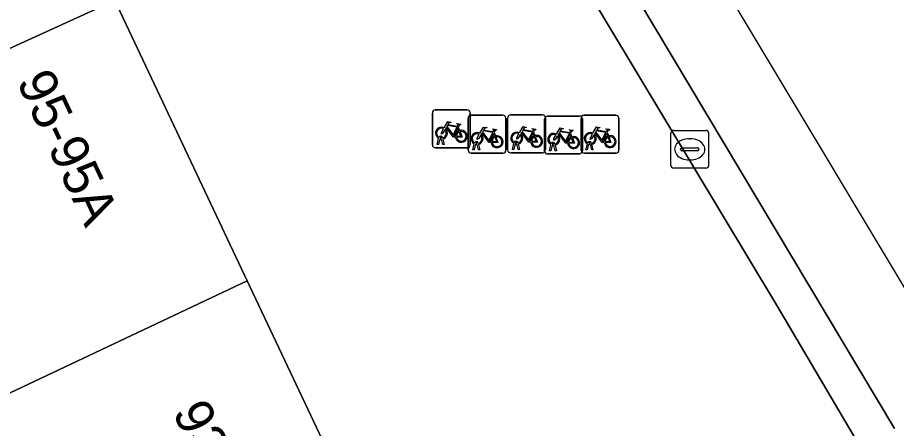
# Model space of a CAD drawing. Extents: x 160377 to 161131, y 383938 to 384853.
# Drawn here: x 161075.69 to 161098.97, y 384379.76 to 384390.63 of the extents above; entities that cross this region are included whole.
import ezdxf

# ---------------------------------------------------------------- set-up
doc = ezdxf.new("R2010")
doc.units = 0
for name, color, linetype in [('IMGEO_Fietsenrek', 7, 'Continuous'), ('IMGEO_Fietspad_gesloten', 7, 'Continuous'), ('IMGEO_Fietspad_open', 7, 'Continuous'), ('IMGEO_Kolk', 7, 'Continuous'), ('IMGEO_Pand', 7, 'Continuous'), ('IMGEO_Pand_nummerreeks', 7, 'Continuous'), ('IMGEO_Voetpad_open', 7, 'Continuous')]:
    doc.layers.add(name, color=color, linetype=linetype)

msp = doc.modelspace()

# ---------------------------------------------------------------- linework, layer by layer
at = {"layer": 'IMGEO_Fietsenrek'}
for p, q in [((161086.677, 384387.263), (161086.677, 384388.104)), ((161086.677, 384388.104), (161086.677, 384387.263)), ((161086.752, 384388.188), (161087.593, 384388.188)), ((161087.593, 384388.188), (161086.752, 384388.188)), ((161087.677, 384388.113), (161087.677, 384387.272)), ((161087.677, 384387.272), (161087.677, 384388.113)), ((161087.698, 384388.045), (161088.539, 384388.045)), ((161088.539, 384388.045), (161087.698, 384388.045)), ((161088.745, 384388.055), (161089.586, 384388.055)), ((161089.586, 384388.055), (161088.745, 384388.055)), ((161089.726, 384388.023), (161090.567, 384388.023)), ((161090.567, 384388.023), (161089.726, 384388.023)), ((161090.693, 384388.047), (161091.534, 384388.047)), ((161091.534, 384388.047), (161090.693, 384388.047)), ((161087.623, 384387.12), (161087.623, 384387.961)), ((161087.623, 384387.961), (161087.623, 384387.12)), ((161088.623, 384387.97), (161088.623, 384387.129)), ((161088.623, 384387.129), (161088.623, 384387.97)), ((161088.67, 384387.13), (161088.67, 384387.971)), ((161088.67, 384387.971), (161088.67, 384387.13)), ((161089.651, 384387.098), (161089.651, 384387.939)), ((161089.651, 384387.939), (161089.651, 384387.098)), ((161089.67, 384387.98), (161089.67, 384387.139)), ((161089.67, 384387.139), (161089.67, 384387.98)), ((161090.618, 384387.122), (161090.618, 384387.963)), ((161090.618, 384387.963), (161090.618, 384387.122)), ((161090.651, 384387.948), (161090.651, 384387.107)), ((161090.651, 384387.107), (161090.651, 384387.948)), ((161091.618, 384387.972), (161091.618, 384387.131)), ((161091.618, 384387.131), (161091.618, 384387.972)), ((161087.364, 384387.737), (161087.4, 384387.642)), ((161088.31, 384387.594), (161088.346, 384387.499)), ((161089.357, 384387.604), (161089.393, 384387.509)), ((161090.338, 384387.572), (161090.374, 384387.477)), ((161091.305, 384387.596), (161091.341, 384387.501)), ((161086.804, 384387.272), (161086.843, 384387.432)), ((161086.873, 384387.42), (161086.838, 384387.272)), ((161086.915, 384387.444), (161086.914, 384387.448)), ((161086.956, 384387.272), (161086.922, 384387.414)), ((161086.946, 384387.455), (161086.947, 384387.448)), ((161086.954, 384387.418), (161086.989, 384387.272)), ((161087.892, 384387.312), (161087.893, 384387.305)), ((161088.908, 384387.311), (161088.907, 384387.315)), ((161088.939, 384387.322), (161088.94, 384387.315)), ((161090.887, 384387.314), (161090.888, 384387.307)), ((161087.602, 384387.188), (161086.761, 384387.188)), ((161086.761, 384387.188), (161087.602, 384387.188)), ((161086.838, 384387.272), (161086.804, 384387.272)), ((161086.989, 384387.272), (161086.956, 384387.272)), ((161087.75, 384387.129), (161087.789, 384387.289)), ((161087.784, 384387.129), (161087.75, 384387.129)), ((161087.819, 384387.277), (161087.784, 384387.129)), ((161087.861, 384387.301), (161087.86, 384387.305)), ((161087.902, 384387.129), (161087.868, 384387.271)), ((161087.9, 384387.275), (161087.935, 384387.129)), ((161087.935, 384387.129), (161087.902, 384387.129)), ((161088.797, 384387.139), (161088.836, 384387.299)), ((161088.831, 384387.139), (161088.797, 384387.139)), ((161088.866, 384387.287), (161088.831, 384387.139)), ((161088.949, 384387.139), (161088.915, 384387.281)), ((161088.947, 384387.285), (161088.982, 384387.139)), ((161088.982, 384387.139), (161088.949, 384387.139)), ((161089.778, 384387.107), (161089.817, 384387.267)), ((161089.812, 384387.107), (161089.778, 384387.107)), ((161089.847, 384387.255), (161089.812, 384387.107)), ((161089.889, 384387.279), (161089.888, 384387.283)), ((161089.93, 384387.107), (161089.896, 384387.249)), ((161089.92, 384387.29), (161089.921, 384387.283)), ((161089.928, 384387.253), (161089.963, 384387.107)), ((161089.963, 384387.107), (161089.93, 384387.107)), ((161090.745, 384387.131), (161090.784, 384387.291)), ((161090.779, 384387.131), (161090.745, 384387.131)), ((161090.814, 384387.279), (161090.779, 384387.131)), ((161090.856, 384387.303), (161090.855, 384387.307)), ((161090.897, 384387.131), (161090.863, 384387.273)), ((161090.895, 384387.277), (161090.93, 384387.131)), ((161090.93, 384387.131), (161090.897, 384387.131)), ((161088.548, 384387.045), (161087.707, 384387.045)), ((161087.707, 384387.045), (161088.548, 384387.045)), ((161089.595, 384387.055), (161088.754, 384387.055)), ((161088.754, 384387.055), (161089.595, 384387.055)), ((161090.576, 384387.023), (161089.735, 384387.023)), ((161089.735, 384387.023), (161090.576, 384387.023)), ((161091.543, 384387.047), (161090.702, 384387.047)), ((161090.702, 384387.047), (161091.543, 384387.047))]:
    msp.add_line(p, q, dxfattribs=at)
for points in [[(161086.99, 384387.714), (161087.085, 384387.878), (161087.171, 384387.864), (161087.173, 384387.855), (161087.117, 384387.844), (161087.09, 384387.799), (161087.346, 384387.758)], [(161087.346, 384387.758), (161087.371, 384387.807), (161087.365, 384387.811), (161087.342, 384387.815), (161087.33, 384387.822), (161087.329, 384387.825), (161087.331, 384387.83), (161087.426, 384387.815), (161087.428, 384387.805), (161087.418, 384387.792), (161087.406, 384387.786), (161087.392, 384387.792), (161087.364, 384387.737)], [(161087.011, 384387.662), (161086.959, 384387.572), (161086.919, 384387.547), (161086.92, 384387.594), (161086.975, 384387.688)], [(161087.286, 384387.47), (161087.236, 384387.47), (161087.045, 384387.721), (161087.026, 384387.689)], [(161087.333, 384387.733), (161087.076, 384387.774), (161087.059, 384387.745), (161087.226, 384387.525), (161087.333, 384387.733)], [(161087.381, 384387.635), (161087.351, 384387.712), (161087.242, 384387.494), (161087.285, 384387.494)], [(161087.315, 384387.494), (161087.435, 384387.493), (161087.391, 384387.607)], [(161087.411, 384387.614), (161087.466, 384387.469), (161087.316, 384387.469)], [(161087.957, 384387.519), (161087.905, 384387.429), (161087.865, 384387.404), (161087.866, 384387.451), (161087.921, 384387.545)], [(161087.936, 384387.571), (161088.031, 384387.735), (161088.117, 384387.721), (161088.119, 384387.712), (161088.063, 384387.701), (161088.036, 384387.656), (161088.292, 384387.615)], [(161088.232, 384387.327), (161088.182, 384387.327), (161087.991, 384387.578), (161087.972, 384387.546)], [(161088.279, 384387.59), (161088.022, 384387.631), (161088.005, 384387.602), (161088.172, 384387.382), (161088.279, 384387.59)], [(161088.327, 384387.492), (161088.297, 384387.569), (161088.188, 384387.351), (161088.231, 384387.351)], [(161088.292, 384387.615), (161088.317, 384387.664), (161088.311, 384387.668), (161088.288, 384387.672), (161088.276, 384387.679), (161088.275, 384387.682), (161088.277, 384387.687), (161088.372, 384387.672), (161088.374, 384387.662), (161088.364, 384387.649), (161088.352, 384387.643), (161088.338, 384387.649), (161088.31, 384387.594)], [(161089.004, 384387.529), (161088.952, 384387.439), (161088.912, 384387.414), (161088.913, 384387.461), (161088.968, 384387.555)], [(161088.983, 384387.581), (161089.078, 384387.745), (161089.164, 384387.731), (161089.166, 384387.722), (161089.11, 384387.711), (161089.083, 384387.666), (161089.339, 384387.625)], [(161089.279, 384387.337), (161089.229, 384387.337), (161089.038, 384387.588), (161089.019, 384387.556)], [(161089.326, 384387.6), (161089.069, 384387.641), (161089.052, 384387.612), (161089.219, 384387.392), (161089.326, 384387.6)], [(161089.374, 384387.502), (161089.344, 384387.579), (161089.235, 384387.361), (161089.278, 384387.361)], [(161089.339, 384387.625), (161089.364, 384387.674), (161089.358, 384387.678), (161089.335, 384387.682), (161089.323, 384387.689), (161089.322, 384387.692), (161089.324, 384387.697), (161089.419, 384387.682), (161089.421, 384387.672), (161089.411, 384387.659), (161089.399, 384387.653), (161089.385, 384387.659), (161089.357, 384387.604)], [(161089.964, 384387.549), (161090.059, 384387.713), (161090.145, 384387.699), (161090.147, 384387.69), (161090.091, 384387.679), (161090.064, 384387.634), (161090.32, 384387.593)], [(161090.26, 384387.305), (161090.21, 384387.305), (161090.019, 384387.556), (161090, 384387.524)], [(161090.307, 384387.568), (161090.05, 384387.609), (161090.033, 384387.58), (161090.2, 384387.36), (161090.307, 384387.568)], [(161090.355, 384387.47), (161090.325, 384387.547), (161090.216, 384387.329), (161090.259, 384387.329)], [(161090.32, 384387.593), (161090.345, 384387.642), (161090.339, 384387.646), (161090.316, 384387.65), (161090.304, 384387.657), (161090.303, 384387.66), (161090.305, 384387.665), (161090.4, 384387.65), (161090.402, 384387.64), (161090.392, 384387.627), (161090.38, 384387.621), (161090.366, 384387.627), (161090.338, 384387.572)], [(161090.952, 384387.521), (161090.9, 384387.431), (161090.86, 384387.406), (161090.861, 384387.453), (161090.916, 384387.547)], [(161090.931, 384387.573), (161091.026, 384387.737), (161091.112, 384387.723), (161091.114, 384387.714), (161091.058, 384387.703), (161091.031, 384387.658), (161091.287, 384387.617)], [(161091.227, 384387.329), (161091.177, 384387.329), (161090.986, 384387.58), (161090.967, 384387.548)], [(161091.274, 384387.592), (161091.017, 384387.633), (161091, 384387.604), (161091.167, 384387.384), (161091.274, 384387.592)], [(161091.322, 384387.494), (161091.292, 384387.571), (161091.183, 384387.353), (161091.226, 384387.353)], [(161091.287, 384387.617), (161091.312, 384387.666), (161091.306, 384387.67), (161091.283, 384387.674), (161091.271, 384387.681), (161091.27, 384387.684), (161091.272, 384387.689), (161091.367, 384387.674), (161091.369, 384387.664), (161091.359, 384387.651), (161091.347, 384387.645), (161091.333, 384387.651), (161091.305, 384387.596)], [(161088.261, 384387.351), (161088.381, 384387.35), (161088.337, 384387.464)], [(161088.357, 384387.471), (161088.412, 384387.326), (161088.262, 384387.326)], [(161089.308, 384387.361), (161089.428, 384387.36), (161089.384, 384387.474)], [(161089.404, 384387.481), (161089.459, 384387.336), (161089.309, 384387.336)], [(161089.985, 384387.497), (161089.933, 384387.407), (161089.893, 384387.382), (161089.894, 384387.429), (161089.949, 384387.523)], [(161090.289, 384387.329), (161090.409, 384387.328), (161090.365, 384387.442)], [(161090.385, 384387.449), (161090.44, 384387.304), (161090.29, 384387.304)], [(161091.256, 384387.353), (161091.376, 384387.352), (161091.332, 384387.466)], [(161091.352, 384387.473), (161091.407, 384387.328), (161091.257, 384387.328)]]:
    msp.add_lwpolyline(points, dxfattribs=at)
for centre, radius, start, end in [((161086.755, 384388.11), 0.0779, 92.4484, 184.2845), ((161086.755, 384388.11), 0.0779, 92.4484, 184.2845), ((161087.599, 384388.11), 0.0779, 2.4484, 94.2845), ((161087.599, 384388.11), 0.0779, 2.4484, 94.2845), ((161087.701, 384387.967), 0.0779, 92.4484, 184.2845), ((161087.701, 384387.967), 0.0779, 92.4484, 184.2845), ((161088.545, 384387.967), 0.0779, 2.4484, 94.2845), ((161088.545, 384387.967), 0.0779, 2.4484, 94.2845), ((161088.748, 384387.977), 0.0779, 92.4484, 184.2845), ((161088.748, 384387.977), 0.0779, 92.4484, 184.2845), ((161089.592, 384387.977), 0.0779, 2.4484, 94.2845), ((161089.592, 384387.977), 0.0779, 2.4484, 94.2845), ((161089.729, 384387.945), 0.0779, 92.4484, 184.2845), ((161089.729, 384387.945), 0.0779, 92.4484, 184.2845), ((161090.573, 384387.945), 0.0779, 2.4484, 94.2845), ((161090.573, 384387.945), 0.0779, 2.4484, 94.2845), ((161090.696, 384387.969), 0.0779, 92.4484, 184.2845), ((161090.696, 384387.969), 0.0779, 92.4484, 184.2845), ((161091.54, 384387.969), 0.0779, 2.4484, 94.2845), ((161091.54, 384387.969), 0.0779, 2.4484, 94.2845), ((161086.917, 384387.573), 0.159, 62.6766, 242.1369), ((161086.917, 384387.573), 0.129, 63.3192, 238.903), ((161086.917, 384387.573), 0.129, 283.6043, 43.4302), ((161086.917, 384387.573), 0.159, 283.5766, 46.6042), ((161087.444, 384387.489), 0.159, 113.3408, 178.3217), ((161087.444, 384387.489), 0.159, 187.0065, 105.7708), ((161087.444, 384387.489), 0.129, 113.923, 177.9556), ((161087.444, 384387.489), 0.129, 188.6715, 104.5883), ((161087.863, 384387.43), 0.159, 62.6766, 242.1369), ((161087.863, 384387.43), 0.129, 63.3192, 238.903), ((161087.863, 384387.43), 0.159, 283.5766, 46.6042), ((161088.91, 384387.44), 0.159, 62.6766, 242.1369), ((161088.91, 384387.44), 0.129, 63.3192, 238.903), ((161088.91, 384387.44), 0.159, 283.5766, 46.6042), ((161089.891, 384387.408), 0.159, 62.6766, 242.1369), ((161090.858, 384387.432), 0.159, 62.6766, 242.1369), ((161090.858, 384387.432), 0.129, 63.3192, 238.903), ((161090.858, 384387.432), 0.159, 283.5766, 46.6042), ((161086.897, 384387.444), 0.0499, 12.8025, 158.6934), ((161086.917, 384387.573), 0.159, 253.9967, 271.7867), ((161086.897, 384387.444), 0.0174, 12.8025, 163.4502), ((161086.917, 384387.573), 0.129, 253.415, 269.0204), ((161087.843, 384387.301), 0.0499, 12.8025, 158.6934), ((161087.843, 384387.301), 0.0174, 12.8025, 163.4502), ((161087.863, 384387.43), 0.129, 283.6043, 43.4302), ((161088.39, 384387.346), 0.159, 113.3408, 178.3217), ((161088.39, 384387.346), 0.159, 187.0065, 105.7708), ((161088.39, 384387.346), 0.129, 113.923, 177.9556), ((161088.39, 384387.346), 0.129, 188.6715, 104.5883), ((161088.89, 384387.311), 0.0499, 12.8025, 158.6934), ((161088.89, 384387.311), 0.0174, 12.8025, 163.4502), ((161088.91, 384387.44), 0.129, 253.415, 269.0204), ((161088.91, 384387.44), 0.129, 283.6043, 43.4302), ((161089.437, 384387.356), 0.159, 113.3408, 178.3217), ((161089.437, 384387.356), 0.159, 187.0065, 105.7708), ((161089.437, 384387.356), 0.129, 113.923, 177.9556), ((161089.437, 384387.356), 0.129, 188.6715, 104.5883), ((161089.891, 384387.408), 0.129, 63.3192, 238.903), ((161089.871, 384387.279), 0.0499, 12.8025, 158.6934), ((161089.891, 384387.408), 0.129, 283.6043, 43.4302), ((161089.891, 384387.408), 0.159, 283.5766, 46.6042), ((161090.418, 384387.324), 0.159, 113.3408, 178.3217), ((161090.418, 384387.324), 0.159, 187.0065, 105.7708), ((161090.418, 384387.324), 0.129, 113.923, 177.9556), ((161090.418, 384387.324), 0.129, 188.6715, 104.5883), ((161090.838, 384387.303), 0.0499, 12.8025, 158.6934), ((161090.838, 384387.303), 0.0174, 12.8025, 163.4502), ((161090.858, 384387.432), 0.129, 283.6043, 43.4302), ((161091.385, 384387.348), 0.159, 113.3408, 178.3217), ((161091.385, 384387.348), 0.159, 187.0065, 105.7708), ((161091.385, 384387.348), 0.129, 113.923, 177.9556), ((161091.385, 384387.348), 0.129, 188.6715, 104.5883), ((161086.755, 384387.266), 0.0779, 182.4484, 274.2845), ((161086.755, 384387.266), 0.0779, 182.4484, 274.2845), ((161087.599, 384387.266), 0.0779, 272.4484, 4.2845), ((161087.599, 384387.266), 0.0779, 272.4484, 4.2845), ((161087.701, 384387.123), 0.0779, 182.4484, 274.2845), ((161087.701, 384387.123), 0.0779, 182.4484, 274.2845), ((161087.863, 384387.43), 0.159, 253.9967, 271.7867), ((161087.863, 384387.43), 0.129, 253.415, 269.0204), ((161088.545, 384387.123), 0.0779, 272.4484, 4.2845), ((161088.545, 384387.123), 0.0779, 272.4484, 4.2845), ((161088.748, 384387.133), 0.0779, 182.4484, 274.2845), ((161088.748, 384387.133), 0.0779, 182.4484, 274.2845), ((161088.91, 384387.44), 0.159, 253.9967, 271.7867), ((161089.592, 384387.133), 0.0779, 272.4484, 4.2845), ((161089.592, 384387.133), 0.0779, 272.4484, 4.2845), ((161089.729, 384387.101), 0.0779, 182.4484, 274.2845), ((161089.729, 384387.101), 0.0779, 182.4484, 274.2845), ((161089.891, 384387.408), 0.159, 253.9967, 271.7867), ((161089.871, 384387.279), 0.0174, 12.8025, 163.4502), ((161089.891, 384387.408), 0.129, 253.415, 269.0204), ((161090.573, 384387.101), 0.0779, 272.4484, 4.2845), ((161090.573, 384387.101), 0.0779, 272.4484, 4.2845), ((161090.696, 384387.125), 0.0779, 182.4484, 274.2845), ((161090.696, 384387.125), 0.0779, 182.4484, 274.2845), ((161090.858, 384387.432), 0.159, 253.9967, 271.7867), ((161090.858, 384387.432), 0.129, 253.415, 269.0204), ((161091.54, 384387.125), 0.0779, 272.4484, 4.2845), ((161091.54, 384387.125), 0.0779, 272.4484, 4.2845)]:
    msp.add_arc(centre, radius, start, end, dxfattribs=at)
at = {"layer": 'IMGEO_Fietspad_gesloten'}
for points in [[(161110.674, 384361.063), (161105.789, 384372.466), (161082.105, 384411.951), (161063.662, 384442.699), (161061.242, 384441.244), (161062.207, 384439.614), (161066.47, 384432.416), (161070.931, 384424.974)], [(161079.487, 384411.231), (161083.732, 384404.781), (161087.596, 384398.692), (161098.918, 384379.758)]]:
    msp.add_lwpolyline(points, dxfattribs=at)
at = {"layer": 'IMGEO_Fietspad_open'}
for points in [[(161098.918, 384379.758), (161087.596, 384398.692), (161083.732, 384404.781), (161079.487, 384411.231)], [(161078.727, 384410.572), (161082.836, 384404.298), (161083.315, 384403.535), (161086.839, 384397.924), (161088.726, 384394.782), (161089.091, 384394.175), (161095.813, 384382.982), (161099.126, 384377.372), (161104.5, 384367.801), (161104.969, 384366.918), (161106.615, 384363.683), (161108.335, 384359.994), (161109.22, 384360.398), (161107.471, 384364.156)]]:
    msp.add_lwpolyline(points, dxfattribs=at)
at = {"layer": 'IMGEO_Kolk'}
for p, q in [((161092.993, 384386.719), (161092.993, 384387.571)), ((161093.068, 384387.645), (161093.92, 384387.645)), ((161093.994, 384387.571), (161093.994, 384386.719)), ((161093.481, 384387.425), (161093.506, 384387.425)), ((161093.252, 384387.139), (161093.252, 384387.151)), ((161093.69, 384387.102), (161093.292, 384387.102)), ((161093.295, 384387.188), (161093.693, 384387.188)), ((161093.736, 384387.151), (161093.736, 384387.139)), ((161093.504, 384386.865), (161093.479, 384386.865)), ((161093.92, 384386.645), (161093.068, 384386.645))]:
    msp.add_line(p, q, dxfattribs=at)
for points in [[(161092.993, 384386.719), (161092.993, 384387.571)], [(161093.068, 384387.645), (161093.92, 384387.645)], [(161093.994, 384387.571), (161093.994, 384386.719)], [(161093.92, 384386.645), (161093.068, 384386.645)]]:
    msp.add_lwpolyline(points, dxfattribs=at)
for centre, radius, start, end in [((161093.07, 384387.569), 0.0765, 91.552, 178.448), ((161093.07, 384387.569), 0.0765, 91.552, 178.448), ((161093.918, 384387.569), 0.0765, 1.552, 88.448), ((161093.918, 384387.569), 0.0765, 1.552, 88.448), ((161093.292, 384387.148), 0.0403, 85.8775, 175.7526), ((161093.289, 384387.138), 0.0366, 178.938, 274.7102), ((161093.693, 384387.145), 0.043, 264.8664, 352.4533), ((161093.697, 384387.15), 0.0386, 1.7309, 96.639), ((161093.07, 384386.721), 0.0765, 181.552, 268.448), ((161093.07, 384386.721), 0.0765, 181.552, 268.448), ((161093.918, 384386.721), 0.0765, 271.552, 358.448), ((161093.918, 384386.721), 0.0765, 271.552, 358.448)]:
    msp.add_arc(centre, radius, start, end, dxfattribs=at)
for centre, major_axis, ratio, start_param, end_param in [((161093.48, 384387.145), (-0.387, 0.002), 0.722429, 4.712389, 7.853982), ((161093.505, 384387.145), (-0.39, 0.002), 0.717154, 1.570796, 4.712389)]:
    msp.add_ellipse(centre, major_axis=major_axis, ratio=ratio, start_param=start_param, end_param=end_param, dxfattribs=at)
at = {"layer": 'IMGEO_Pand'}
for points in [[(161078.273, 384391.086), (161078.036, 384391.587), (161077.859, 384391.887), (161074.99, 384396.751), (161055.176, 384384.877), (161056.573, 384382.508), (161057.18, 384381.479), (161057.376, 384381.568), (161058.02, 384381.862), (161060.706, 384383.085)], [(161081.775, 384383.667), (161078.273, 384391.086), (161060.706, 384383.085), (161058.02, 384381.862), (161057.376, 384381.568), (161057.18, 384381.479), (161057.312, 384381.254), (161057.716, 384381.445), (161060.334, 384375.904), (161061.167, 384373.939), (161064.374, 384375.452), (161067.296, 384376.831), (161069.697, 384377.965)], [(161079.555, 384377.715), (161080.325, 384376.084), (161084.439, 384378.026), (161084.362, 384378.189), (161084.299, 384378.323), (161081.775, 384383.667), (161069.697, 384377.965), (161072.308, 384372.434), (161074.051, 384373.257), (161073.333, 384374.778)]]:
    msp.add_lwpolyline(points, close=True, dxfattribs=at)
at = {"layer": 'IMGEO_Voetpad_open'}
for points in [[(161041.371, 384453.848), (161044.477, 384448.594), (161047.632, 384443.257), (161050.517, 384438.378), (161050.66, 384438.06), (161052.976, 384434.065), (161053.43, 384433.295), (161056.474, 384428.135), (161059.591, 384422.852), (161062.614, 384417.727), (161065.721, 384412.461), (161068.766, 384407.3), (161071.959, 384401.887), (161074.99, 384396.751), (161077.859, 384391.887), (161078.036, 384391.587), (161078.273, 384391.086), (161081.775, 384383.667), (161084.299, 384378.323)], [(161099.126, 384377.372), (161095.813, 384382.982), (161089.091, 384394.175), (161088.726, 384394.782), (161086.524, 384393.501), (161080.691, 384402.946), (161082.836, 384404.298), (161078.727, 384410.572)]]:
    msp.add_lwpolyline(points, dxfattribs=at)

# ---------------------------------------------------------------- texts
at = {"layer": 'IMGEO_Pand_nummerreeks'}
for s, rotation, p in [('95-95A', 295.2672, (161075.658, 384388.942)), ('93', 295.273, (161079.788, 384380.194))]:
    msp.add_text(s, height=1, rotation=rotation, dxfattribs=at).set_placement(p)

doc.saveas('drawing.dxf')
